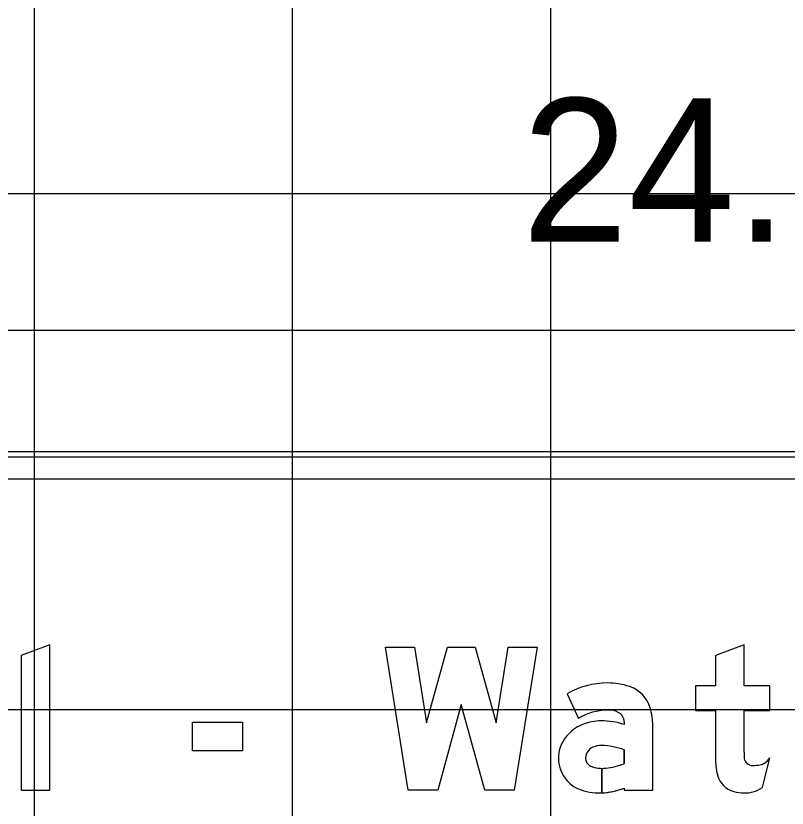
# Model space of a CAD drawing. Extents: x 2193008 to 2198143, y 1236112 to 1237864.
# Drawn here: x 2195136.72 to 2195142.69, y 1237305.34 to 1237311.48 of the extents above; entities that cross this region are included whole.
import ezdxf

# ---------------------------------------------------------------- set-up
doc = ezdxf.new("R2010")
doc.units = 0
for name, color, linetype in [('GSBWFILL', 7, 'Continuous'), ('GSCOLORFILL', 7, 'Continuous'), ('GSDIMS', 7, 'Continuous'), ('GSOUTLINE', 7, 'Continuous'), ('Level 55', 7, 'Continuous'), ('M-ROADS', 7, 'Continuous')]:
    doc.layers.add(name, color=color, linetype=linetype)

msp = doc.modelspace()

# ---------------------------------------------------------------- linework, layer by layer
at = {"layer": 'GSBWFILL'}
msp.add_line((2195142.5008, 1237305.502), (2195142.5591, 1237305.7312), dxfattribs=at)
for points in [[(2195136.9787, 1237305.4814), (2195136.9787, 1237306.608), (2195136.7572, 1237306.524), (2195136.7572, 1237305.4814)], [(2195140.1675, 1237306.1457), (2195139.9848, 1237305.4814), (2195139.7568, 1237305.4814), (2195139.5807, 1237306.5886), (2195139.8049, 1237306.5886), (2195139.8983, 1237306.0018), (2195140.0596, 1237306.5886), (2195140.2754, 1237306.5886), (2195140.4367, 1237306.0018), (2195140.5301, 1237306.5886), (2195140.7543, 1237306.5886), (2195140.5782, 1237305.4814), (2195140.3502, 1237305.4814)], [(2195138.0859, 1237306.0073), (2195138.4734, 1237306.0073), (2195138.4734, 1237305.7859), (2195138.0859, 1237305.7859)]]:
    msp.add_lwpolyline(points, close=True, dxfattribs=at)
for points in [[(2195142.3598, 1237305.7748), (2195142.3598, 1237306.0987), (2195142.5591, 1237306.0987), (2195142.5591, 1237306.2897), (2195142.3598, 1237306.2897), (2195142.3598, 1237306.608), (2195142.1384, 1237306.524), (2195142.1384, 1237306.2897), (2195141.9834, 1237306.2897), (2195141.9834, 1237306.0987), (2195142.1384, 1237306.0987), (2195142.1384, 1237305.7079)], [(2195140.987, 1237306.2286), (2195141.0759, 1237306.0367)], [(2195141.4297, 1237306.0098), (2195141.4297, 1237305.9894)], [(2195141.4297, 1237305.4969), (2195141.4297, 1237305.4814), (2195141.6512, 1237305.4814), (2195141.6512, 1237305.981)], [(2195141.4297, 1237305.7933), (2195141.4297, 1237305.6858)], [(2195141.2554, 1237305.46), (2195141.2554, 1237305.6499)], [(2195141.2554, 1237305.6499), (2195141.2554, 1237305.46)]]:
    msp.add_lwpolyline(points, dxfattribs=at)
for centre, major_axis, ratio, start_param, end_param in [((2195141.3011, 1237305.6771), (0, 0.6347), 0.999994, 0, 0.517719), ((2195141.3011, 1237305.7698), (0, 0.542), 0.999994, 5.96613, 6.283185), ((2195141.3924, 1237306.0481), (0, 0.2491), 0.999994, 4.997165, 5.96613), ((2195141.3011, 1237305.6771), (0, 0.4243), 0.999994, 0, 0.559495), ((2195141.3091, 1237305.9339), (0, 0.1678), 0.999994, 5.822746, 6.330435), ((2195141.1632, 1237305.981), (0, 0.4879), 0.999994, 4.712389, 4.997165), ((2195141.3467, 1237306.0098), (0, 0.083), 0.999994, 4.712389, 5.822746), ((2195141.2261, 1237305.6952), (0, 0.3175), 0.999994, 0.399285, 0.87593), ((2195141.2521, 1237305.6386), (0, 0.3797), 0.999994, 0, 0.404512), ((2195141.2521, 1237305.4593), (0, 0.559), 0.999994, 5.959871, 6.283185), ((2195141.1871, 1237305.7277), (0, 0.2667), 0.999994, 0.87593, 1.570796), ((2195141.2249, 1237305.7279), (0, 0.0941), 0.999994, 0.408547, 1.530785), ((2195141.2511, 1237305.6674), (0, 0.1601), 0.999994, 6.259455, 6.691732), ((2195141.2395, 1237305.2833), (0, 0.5444), 0.999994, 5.926185, 6.254823), ((2195141.1753, 1237305.7277), (0, 0.2549), 0.999994, 1.570796, 2.21394), ((2195141.231, 1237305.7277), (0, 0.1002), 0.999994, 1.530785, 1.570796), ((2195141.1972, 1237305.7277), (0, 0.0664), 0.999994, 1.570796, 2.757027), ((2195143.746, 1237305.7748), (0, 1.3862), 0.999999, 1.570796, 1.606005), ((2195142.4234, 1237305.7368), (0, 0.0637), 0.999999, 1.74085, 2.407828), ((2195142.4134, 1237305.8399), (0, 0.1818), 0.999999, 3.756278, 4.071638), ((2195141.2554, 1237305.8714), (0, 0.2214), 0.999994, 2.757027, 3.141593), ((2195141.2425, 1237306.1621), (0, 0.5118), 0.999994, 3.228562, 3.516221), ((2195142.568, 1237305.7079), (0, 0.4297), 0.999999, 1.570796, 1.830698), ((2195142.4254, 1237305.739), (0, 0.0667), 0.999999, 2.407828, 3.141593), ((2195142.4254, 1237306.0221), (0, 0.3497), 0.999999, 3.141593, 3.310762), ((2195142.4703, 1237305.7592), (0, 0.083), 0.999999, 3.310762, 3.756278), ((2195141.2554, 1237305.8714), (0, 0.2214), 0.999994, 3.141843, 3.28451), ((2195141.1979, 1237305.7447), (0, 0.2832), 0.999994, 2.21394, 2.611125), ((2195142.3267, 1237305.6437), (0, 0.1799), 0.999999, 1.830698, 2.869526), ((2195141.2269, 1237305.8402), (0, 0.381), 0.999994, 2.672443, 3.141593), ((2195141.2269, 1237306.0244), (0, 0.5652), 0.999994, 3.192057, 3.508644), ((2195142.3527, 1237305.7198), (0, 0.2634), 0.999999, 3.427755, 3.738844), ((2195141.2269, 1237306.0244), (0, 0.5652), 0.999994, 3.141593, 3.191959), ((2195142.3598, 1237305.7625), (0, 0.3032), 0.999999, 2.869526, 3.141593), ((2195142.3598, 1237305.8959), (0, 0.4367), 0.999999, 3.141593, 3.205734), ((2195142.3763, 1237305.6397), (0, 0.1799), 0.999999, 3.205734, 3.427755)]:
    msp.add_ellipse(centre, major_axis=major_axis, ratio=ratio, start_param=start_param, end_param=end_param, dxfattribs=at)
at = {"layer": 'GSCOLORFILL'}
for p, q in [((2195153.7933, 1237308.0621), (2195131.8153, 1237308.0621)), ((2195131.8153, 1237307.8956), (2195153.7933, 1237307.8956)), ((2195142.5008, 1237305.502), (2195142.5591, 1237305.7312))]:
    msp.add_line(p, q, dxfattribs=at)
for points in [[(2195136.9787, 1237305.4814), (2195136.9787, 1237306.608), (2195136.7572, 1237306.524), (2195136.7572, 1237305.4814)], [(2195140.1675, 1237306.1457), (2195139.9848, 1237305.4814), (2195139.7568, 1237305.4814), (2195139.5807, 1237306.5886), (2195139.8049, 1237306.5886), (2195139.8983, 1237306.0018), (2195140.0596, 1237306.5886), (2195140.2754, 1237306.5886), (2195140.4367, 1237306.0018), (2195140.5301, 1237306.5886), (2195140.7543, 1237306.5886), (2195140.5782, 1237305.4814), (2195140.3502, 1237305.4814)], [(2195138.0859, 1237306.0073), (2195138.4734, 1237306.0073), (2195138.4734, 1237305.7859), (2195138.0859, 1237305.7859)]]:
    msp.add_lwpolyline(points, close=True, dxfattribs=at)
for points in [[(2195142.3598, 1237305.7748), (2195142.3598, 1237306.0987), (2195142.5591, 1237306.0987), (2195142.5591, 1237306.2897), (2195142.3598, 1237306.2897), (2195142.3598, 1237306.608), (2195142.1384, 1237306.524), (2195142.1384, 1237306.2897), (2195141.9834, 1237306.2897), (2195141.9834, 1237306.0987), (2195142.1384, 1237306.0987), (2195142.1384, 1237305.7079)], [(2195140.987, 1237306.2286), (2195141.0759, 1237306.0367)], [(2195141.4297, 1237306.0098), (2195141.4297, 1237305.9894)], [(2195141.4297, 1237305.4969), (2195141.4297, 1237305.4814), (2195141.6512, 1237305.4814), (2195141.6512, 1237305.981)], [(2195141.4297, 1237305.7933), (2195141.4297, 1237305.6858)], [(2195141.2554, 1237305.46), (2195141.2554, 1237305.6499)], [(2195141.2554, 1237305.6499), (2195141.2554, 1237305.46)]]:
    msp.add_lwpolyline(points, dxfattribs=at)
for centre, major_axis, ratio, start_param, end_param in [((2195141.3011, 1237305.6771), (0, 0.6347), 0.999994, 0, 0.517719), ((2195141.3011, 1237305.7698), (0, 0.542), 0.999994, 5.96613, 6.283185), ((2195141.3924, 1237306.0481), (0, 0.2491), 0.999994, 4.997165, 5.96613), ((2195141.3011, 1237305.6771), (0, 0.4243), 0.999994, 0, 0.559495), ((2195141.3091, 1237305.9339), (0, 0.1678), 0.999994, 5.822746, 6.330435), ((2195141.1632, 1237305.981), (0, 0.4879), 0.999994, 4.712389, 4.997165), ((2195141.3467, 1237306.0098), (0, 0.083), 0.999994, 4.712389, 5.822746), ((2195141.2261, 1237305.6952), (0, 0.3175), 0.999994, 0.399285, 0.87593), ((2195141.2521, 1237305.6386), (0, 0.3797), 0.999994, 0, 0.404512), ((2195141.2521, 1237305.4593), (0, 0.559), 0.999994, 5.959871, 6.283185), ((2195141.1871, 1237305.7277), (0, 0.2667), 0.999994, 0.87593, 1.570796), ((2195141.2249, 1237305.7279), (0, 0.0941), 0.999994, 0.408547, 1.530785), ((2195141.2511, 1237305.6674), (0, 0.1601), 0.999994, 6.259455, 6.691732), ((2195141.2395, 1237305.2833), (0, 0.5444), 0.999994, 5.926185, 6.254823), ((2195141.1753, 1237305.7277), (0, 0.2549), 0.999994, 1.570796, 2.21394), ((2195141.231, 1237305.7277), (0, 0.1002), 0.999994, 1.530785, 1.570796), ((2195141.1972, 1237305.7277), (0, 0.0664), 0.999994, 1.570796, 2.757027), ((2195143.746, 1237305.7748), (0, 1.3862), 0.999999, 1.570796, 1.606005), ((2195142.4234, 1237305.7368), (0, 0.0637), 0.999999, 1.74085, 2.407828), ((2195142.4134, 1237305.8399), (0, 0.1818), 0.999999, 3.756278, 4.071638), ((2195141.2554, 1237305.8714), (0, 0.2214), 0.999994, 2.757027, 3.141593), ((2195141.2425, 1237306.1621), (0, 0.5118), 0.999994, 3.228562, 3.516221), ((2195142.568, 1237305.7079), (0, 0.4297), 0.999999, 1.570796, 1.830698), ((2195142.4254, 1237305.739), (0, 0.0667), 0.999999, 2.407828, 3.141593), ((2195142.4254, 1237306.0221), (0, 0.3497), 0.999999, 3.141593, 3.310762), ((2195142.4703, 1237305.7592), (0, 0.083), 0.999999, 3.310762, 3.756278), ((2195141.2554, 1237305.8714), (0, 0.2214), 0.999994, 3.141843, 3.28451), ((2195141.1979, 1237305.7447), (0, 0.2832), 0.999994, 2.21394, 2.611125), ((2195142.3267, 1237305.6437), (0, 0.1799), 0.999999, 1.830698, 2.869526), ((2195141.2269, 1237305.8402), (0, 0.381), 0.999994, 2.672443, 3.141593), ((2195141.2269, 1237306.0244), (0, 0.5652), 0.999994, 3.192057, 3.508644), ((2195142.3527, 1237305.7198), (0, 0.2634), 0.999999, 3.427755, 3.738844), ((2195141.2269, 1237306.0244), (0, 0.5652), 0.999994, 3.141593, 3.191959), ((2195142.3598, 1237305.7625), (0, 0.3032), 0.999999, 2.869526, 3.141593), ((2195142.3598, 1237305.8959), (0, 0.4367), 0.999999, 3.141593, 3.205734), ((2195142.3763, 1237305.6397), (0, 0.1799), 0.999999, 3.205734, 3.427755)]:
    msp.add_ellipse(centre, major_axis=major_axis, ratio=ratio, start_param=start_param, end_param=end_param, dxfattribs=at)
at = {"layer": 'GSDIMS'}
msp.add_line((2195130.8146, 1237309.0457), (2195154.7923, 1237309.0457), dxfattribs=at)
at = {"layer": 'GSOUTLINE'}
msp.add_line((2195142.5008, 1237305.502), (2195142.5591, 1237305.7312), dxfattribs=at)
for points in [[(2195136.9787, 1237305.4814), (2195136.9787, 1237306.608), (2195136.7572, 1237306.524), (2195136.7572, 1237305.4814)], [(2195140.1675, 1237306.1457), (2195139.9848, 1237305.4814), (2195139.7568, 1237305.4814), (2195139.5807, 1237306.5886), (2195139.8049, 1237306.5886), (2195139.8983, 1237306.0018), (2195140.0596, 1237306.5886), (2195140.2754, 1237306.5886), (2195140.4367, 1237306.0018), (2195140.5301, 1237306.5886), (2195140.7543, 1237306.5886), (2195140.5782, 1237305.4814), (2195140.3502, 1237305.4814)], [(2195138.0859, 1237306.0073), (2195138.4734, 1237306.0073), (2195138.4734, 1237305.7859), (2195138.0859, 1237305.7859)]]:
    msp.add_lwpolyline(points, close=True, dxfattribs=at)
for points in [[(2195142.3598, 1237305.7748), (2195142.3598, 1237306.0987), (2195142.5591, 1237306.0987), (2195142.5591, 1237306.2897), (2195142.3598, 1237306.2897), (2195142.3598, 1237306.608), (2195142.1384, 1237306.524), (2195142.1384, 1237306.2897), (2195141.9834, 1237306.2897), (2195141.9834, 1237306.0987), (2195142.1384, 1237306.0987), (2195142.1384, 1237305.7079)], [(2195140.987, 1237306.2286), (2195141.0759, 1237306.0367)], [(2195141.4297, 1237306.0098), (2195141.4297, 1237305.9894)], [(2195141.4297, 1237305.4969), (2195141.4297, 1237305.4814), (2195141.6512, 1237305.4814), (2195141.6512, 1237305.981)], [(2195141.4297, 1237305.6858), (2195141.4297, 1237305.7933)]]:
    msp.add_lwpolyline(points, dxfattribs=at)
for centre, major_axis, ratio, start_param, end_param in [((2195141.3011, 1237305.6771), (0, 0.6347), 0.999994, 6.283185, 6.800904), ((2195141.3011, 1237305.7698), (0, 0.542), 0.999994, 5.96613, 6.283185), ((2195141.3924, 1237306.0481), (0, 0.2491), 0.999994, 4.997165, 5.96613), ((2195141.3011, 1237305.6771), (0, 0.4243), 0.999994, 0, 0.559495), ((2195141.3091, 1237305.9339), (0, 0.1678), 0.999994, 5.822746, 6.330435), ((2195141.1632, 1237305.981), (0, 0.4879), 0.999994, 4.712389, 4.997165), ((2195141.3467, 1237306.0098), (0, 0.083), 0.999994, 4.712389, 5.822746), ((2195141.2261, 1237305.6952), (0, 0.3175), 0.999994, 0.399285, 0.87593), ((2195141.2521, 1237305.6386), (0, 0.3797), 0.999994, 0, 0.404512), ((2195141.2521, 1237305.4593), (0, 0.559), 0.999994, 5.959871, 6.283185), ((2195141.1871, 1237305.7277), (0, 0.2667), 0.999994, 0.87593, 1.570796), ((2195141.2249, 1237305.7279), (0, 0.0941), 0.999994, 0.408547, 1.530785), ((2195141.2511, 1237305.6674), (0, 0.1601), 0.999994, 6.25958, 6.691732), ((2195141.2395, 1237305.2833), (0, 0.5444), 0.999994, 5.926185, 6.254787), ((2195141.2547, 1237305.8191), (0, 0.0083), 0.999994, 6.254787, 6.25958), ((2195141.1753, 1237305.7277), (0, 0.2549), 0.999994, 1.570796, 2.21394), ((2195141.231, 1237305.7277), (0, 0.1002), 0.999994, 1.530785, 1.570796), ((2195141.1972, 1237305.7277), (0, 0.0664), 0.999994, 1.570796, 2.757027), ((2195143.746, 1237305.7748), (0, 1.3862), 0.999999, 1.570796, 1.606005), ((2195142.4234, 1237305.7368), (0, 0.0637), 0.999999, 1.74085, 2.407828), ((2195142.4134, 1237305.8399), (0, 0.1818), 0.999999, 3.756278, 4.071638), ((2195141.2554, 1237305.8714), (0, 0.2214), 0.999994, 2.757027, 3.28451), ((2195141.2425, 1237306.1621), (0, 0.5118), 0.999994, 3.228562, 3.516221), ((2195142.568, 1237305.7079), (0, 0.4297), 0.999999, 1.570796, 1.830698), ((2195142.4254, 1237305.739), (0, 0.0667), 0.999999, 2.407828, 3.141593), ((2195142.4254, 1237306.0221), (0, 0.3497), 0.999999, 3.141593, 3.310762), ((2195142.4703, 1237305.7592), (0, 0.083), 0.999999, 3.310762, 3.756278), ((2195141.1979, 1237305.7447), (0, 0.2832), 0.999994, 2.21394, 2.611125), ((2195142.3267, 1237305.6437), (0, 0.1799), 0.999999, 1.830698, 2.869526), ((2195141.2269, 1237305.8402), (0, 0.381), 0.999994, 2.672443, 3.141593), ((2195141.2269, 1237306.0244), (0, 0.5652), 0.999994, 3.141593, 3.508644), ((2195142.3527, 1237305.7198), (0, 0.2634), 0.999999, 3.427755, 3.738844), ((2195142.3598, 1237305.7625), (0, 0.3032), 0.999999, 2.869526, 3.141593), ((2195142.3598, 1237305.8959), (0, 0.4367), 0.999999, 3.141593, 3.205734), ((2195142.3763, 1237305.6397), (0, 0.1799), 0.999999, 3.205734, 3.427755)]:
    msp.add_ellipse(centre, major_axis=major_axis, ratio=ratio, start_param=start_param, end_param=end_param, dxfattribs=at)
at = {"layer": 'M-ROADS'}
for p, q in [((2195136.8603, 1237258.1062), (2195136.8603, 1237318.1062)), ((2195138.8603, 1237258.1062), (2195138.8603, 1237318.1062)), ((2195140.8603, 1237258.1062), (2195140.8603, 1237318.1062)), ((2195042.8603, 1237310.1062), (2195172.8603, 1237310.1062)), ((2195042.8603, 1237308.1062), (2195172.8603, 1237308.1062)), ((2195042.8603, 1237306.1062), (2195172.8603, 1237306.1062))]:
    msp.add_line(p, q, dxfattribs=at)

# ---------------------------------------------------------------- texts
at = {"layer": 'Level 55'}
msp.add_text("24.0'", height=1.11046, dxfattribs=at).set_placement((2195140.6353, 1237309.7339))

doc.saveas('drawing.dxf')
